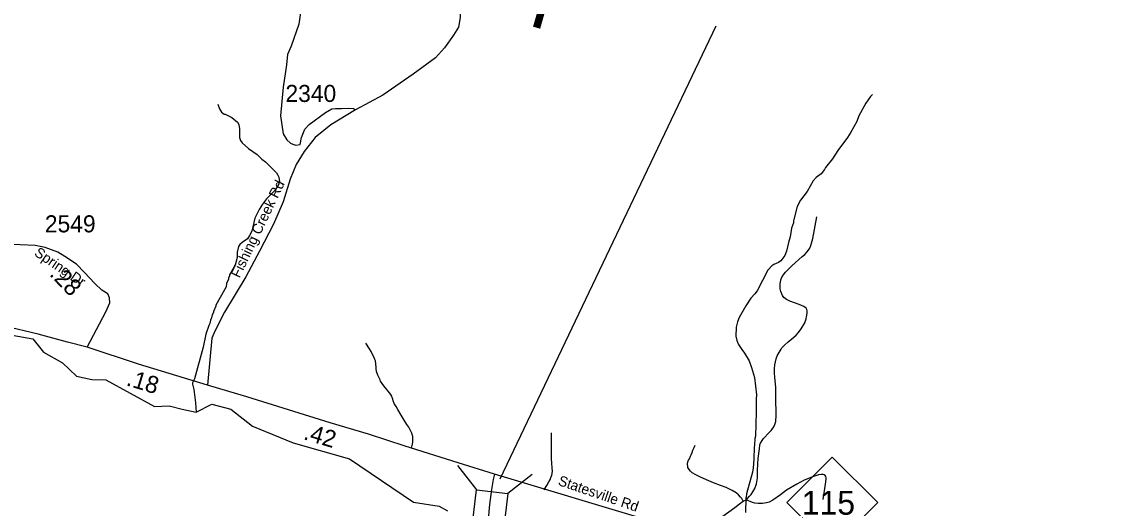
# Model space of a CAD drawing. Extents: x 1248224 to 1454986, y 825081 to 985870.
# Drawn here: x 1386067 to 1394113, y 865144 to 868708 of the extents above; entities that cross this region are included whole.
import ezdxf

# ---------------------------------------------------------------- set-up
doc = ezdxf.new("R2010")
doc.units = 0
for name, color, linetype in [('Exist Hydrographic Creek Single Shore', 7, 'Continuous'), ('Exist Hydrographic Misc Water Feature', 7, 'Continuous'), ('Exist Road Non-System Type 51', 7, 'Continuous'), ('Exist Road Primary NC Attributed', 7, 'Continuous'), ('Exist Road Primary NC Label', 7, 'Continuous'), ('Exist Road Primary NC Mileage Hundredths English Label', 7, 'Continuous'), ('Exist Road Primary NC Shield CELL', 7, 'Continuous'), ('Exist Road Primary NC Shield Number Label', 7, 'Continuous'), ('Exist Road Secondary Mileage Hundredths English Label', 7, 'Continuous'), ('Exist Road Secondary Structure Standard Bridge CELL', 7, 'Continuous'), ('Exist Road Secondary Structure Standard Bridge Number Label', 7, 'Continuous'), ('Exist Road Secondary Type 51 Attributed', 7, 'Continuous'), ('Exist Road Secondary Type 51 Label', 7, 'Continuous'), ('Exist Road Secondary Type 51 Number Label', 7, 'Continuous')]:
    doc.layers.add(name, color=color, linetype=linetype)

msp = doc.modelspace()

# ---------------------------------------------------------------- linework, layer by layer
at = {"layer": 'Exist Hydrographic Creek Single Shore'}
msp.add_lwpolyline([(1385689.6, 866464.7), (1386145.6, 866385.9), (1386224.3, 866288.1), (1386362.7, 866209.4), (1386465.8, 866111.6), (1386579.8, 866087.1), (1386680.2, 866084.4), (1387038.6, 865888.1), (1387144.7, 865894.7), (1387240.3, 865868.5), (1387342.4, 865846.2), (1387459, 865905.2), (1387597.8, 865868.5), (1387755.9, 865743.6), (1388052.9, 865622.8), (1388467.9, 865506.1), (1388936.9, 865188), (1389124.2, 865159), (1389184.3, 865123.9)], dxfattribs=at)
at = {"layer": 'Exist Hydrographic Misc Water Feature'}
for points in [[(1392299.9, 868176.1), (1392283.5, 868160.5), (1392250.4, 868113.3), (1392200, 868018.6), (1392183.1, 867979.1), (1392141.2, 867900.2), (1392116.2, 867860.8), (1392043.9, 867766.6), (1392006.4, 867703.5), (1391954.8, 867640.9), (1391946.5, 867625.1), (1391921.7, 867593.7), (1391887, 867566.5), (1391864.5, 867543.2), (1391820.5, 867464.3), (1391771, 867401.6), (1391745.9, 867354.2), (1391723.5, 867258.8), (1391719.3, 867250.9), (1391719, 867234.9), (1391706, 867195.2), (1391696.4, 867131.5), (1391683.5, 867091.9), (1391670, 867028.2), (1391657.2, 866996.5), (1391626.2, 866957.3), (1391609.9, 866943.7), (1391575.5, 866928.6), (1391561.3, 866919), (1391532.5, 866887.7), (1391452.8, 866737.7), (1391436.2, 866714.1), (1391407.5, 866682.9), (1391370.2, 866627.8), (1391322, 866541.1), (1391309.3, 866509.4), (1391300.3, 866469.6), (1391298.7, 866405.6), (1391306, 866373.5), (1391317.3, 866343.2), (1391340.4, 866306.7), (1391361.8, 866280.2), (1391394.4, 866223.4), (1391413.3, 866174.9), (1391435.5, 866102.4), (1391448.4, 865974.1), (1391445.7, 865942.1), (1391447.3, 865846.2), (1391441, 865670.3), (1391436.7, 865654.4), (1391435.5, 865606.6), (1391431.2, 865590.7), (1391429, 865502.7), (1391423.5, 865438.8), (1391418.7, 865407), (1391374.9, 865248.1), (1391374.3, 865224.1), (1391370.1, 865216.2), (1391367.6, 865112.4)], [(1387502.3, 868104), (1387513.5, 868071.8), (1387528.9, 868047.4), (1387548.5, 868030.9), (1387556.5, 868030.7), (1387604, 868007.5), (1387645.1, 867972.4), (1387654.8, 867956.2), (1387661.9, 867924.1), (1387660.4, 867860.2), (1387667.9, 867837.9), (1387679.5, 867821.6), (1387726.5, 867780.5), (1387789.5, 867735), (1387824.6, 867702.1), (1387852.2, 867681.4), (1387887.3, 867644.6), (1387903.1, 867632.2), (1387932.3, 867601.4), (1387941.9, 867585.2), (1387949.5, 867569), (1387952.8, 867536.9), (1387948.4, 867521), (1387921.2, 867473.8), (1387859.7, 867411.3), (1387828.7, 867372.1), (1387803.7, 867332.7), (1387774.2, 867269.5), (1387751.9, 867174.1), (1387735.1, 867142.5), (1387718.5, 867118.9), (1387679.9, 867092), (1387663.6, 867076.3), (1387653.1, 867060.6), (1387644.2, 867020.8), (1387643.2, 866980.8), (1387629.8, 866925.2), (1387588.1, 866854.3), (1387587.9, 866846.3), (1387579.6, 866830.5), (1387579.4, 866822.5), (1387566.6, 866790.8), (1387562.1, 866766.9), (1387551.4, 866743.3), (1387486.7, 866632.8), (1387486.6, 866624.8), (1387469.6, 866585.4), (1387469.4, 866577.4), (1387461, 866561.6), (1387456.5, 866537.7), (1387448.1, 866521.9), (1387443.4, 866498), (1387435.1, 866482.2), (1387413.6, 866418.8), (1387395.3, 866323.3), (1387331.7, 866092.9), (1387316.9, 866061.3), (1387316.7, 866053.4), (1387325.7, 866013.1), (1387337.2, 865915.7), (1387342.4, 865846.2)]]:
    msp.add_lwpolyline(points, dxfattribs=at)
at = {"layer": 'Exist Road Non-System Type 51'}
msp.add_line((1391352, 865193.7), (1391372.3, 865205.3), dxfattribs=at)
for points in [[(1388116.1, 868830.6), (1388094.9, 868692.2), (1388039, 868529.8), (1388012.5, 868470), (1388004.5, 868392.8), (1387980.6, 868230.4), (1387962, 868020), (1387980.6, 867886.9), (1388007.2, 867844.3), (1388033.8, 867820.4), (1388052.4, 867812.4), (1388073.7, 867804.4), (1388105.6, 867809.7), (1388116.3, 867860.3), (1388140.2, 867921.5), (1388172.1, 867956.1), (1388291.8, 868044), (1388337.1, 868070.6), (1388363.7, 868073.3), (1388408.9, 868073.3), (1388462.1, 868075.9), (1388496.7, 868073.3), (1388510, 868062.6)], [(1391372.3, 865205.3), (1391380.4, 865213.2), (1391398.8, 865230.8), (1391409, 865242.6), (1391421.4, 865262.4), (1391436, 865288.1), (1391448.6, 865321.9), (1391457.5, 865365.7), (1391456.5, 865413.8), (1391459.6, 865469.7), (1391462.4, 865507.7), (1391469.8, 865579.6), (1391474.4, 865607.5), (1391478.7, 865619.5), (1391491.1, 865639.2), (1391501.4, 865655), (1391542.3, 865698.2), (1391556.6, 865713.9), (1391562.8, 865723.8), (1391575.1, 865739.6), (1391583.5, 865757.4), (1391589.9, 865779.3), (1391592.9, 865825.3), (1391591.5, 865955.4), (1391591, 866029.4), (1391584.4, 866101.6), (1391581.1, 866135.7), (1391579.7, 866165.7), (1391582.3, 866193.7), (1391593.2, 866237.5), (1391601.6, 866259.4), (1391614.1, 866285.1), (1391628.6, 866308.9), (1391634.8, 866318.7), (1391653.2, 866338.4), (1391681.8, 866363.8), (1391708.2, 866385.3), (1391738.7, 866410.7), (1391757.1, 866430.3), (1391775.7, 866458), (1391802.6, 866501.5), (1391808.9, 866517.4), (1391813.2, 866531.3), (1391815.5, 866545.2), (1391817.7, 866557.2), (1391820.1, 866575.2), (1391820.4, 866589.2), (1391818.6, 866599.2), (1391812.8, 866609.3), (1391795, 866621.7), (1391779.2, 866630), (1391761.3, 866636.4), (1391693.7, 866659.8), (1391668, 866674.3), (1391650.3, 866688.6), (1391640.6, 866702.8), (1391627.1, 866731.1), (1391623.5, 866751.2), (1391622.2, 866785.3), (1391626.8, 866817.2), (1391637.3, 866841), (1391662, 866874.5), (1391707, 866919.6), (1391784.4, 866988.1), (1391802.7, 867003.8), (1391821.1, 867023.4), (1391839.6, 867049.1), (1391848, 867068.9), (1391861.1, 867120.7), (1391890.3, 867280.2)], [(1388920.4, 865582.9), (1388929, 865612.7), (1388931.3, 865628.7), (1388931.5, 865638.7), (1388931.8, 865654.7), (1388930.1, 865668.7), (1388922.6, 865692.9), (1388901.5, 865737.3), (1388887.9, 865757.6), (1388860.7, 865800.2), (1388845.2, 865826.5), (1388822, 865867), (1388808.5, 865889.3), (1388794.9, 865911.6), (1388787.3, 865929.8), (1388783.5, 865941.8), (1388779.7, 865953.9), (1388775.9, 865964), (1388762.4, 865986.3), (1388748.7, 866004.6), (1388740.9, 866014.7), (1388719.5, 866041.2), (1388705.8, 866057.5), (1388694.1, 866075.7), (1388690.3, 866083.8), (1388678.8, 866110), (1388675, 866118.1), (1388665.5, 866144.3), (1388661.9, 866166.4), (1388662.1, 866174.4), (1388660.7, 866202.5), (1388657.1, 866222.5), (1388653.3, 866232.6), (1388645.7, 866252.8), (1388636, 866269), (1388624.4, 866291.2), (1388612.8, 866311.5), (1388587.6, 866352)], [(1389892.8, 865279.1), (1389907.3, 865302.9), (1389913.5, 865310.7), (1389928, 865336.5), (1389938.4, 865356.3), (1389942.7, 865368.2), (1389949, 865386.1), (1389953.6, 865412), (1389952.1, 865440), (1389947.5, 865508.2), (1389947.8, 865624.2), (1389947.3, 865696.3)], [(1391352, 865193.7), (1391340.4, 865214), (1391332.6, 865224.2), (1391316.9, 865240.5), (1391299.2, 865254.8), (1391269.6, 865273.4), (1391226, 865294.3), (1391186.2, 865309.1), (1391134.6, 865330.2), (1391083, 865351.2), (1391033.4, 865372.3), (1391005.7, 865386.8), (1390978, 865403.4), (1390964.2, 865415.7), (1390954.5, 865427.9), (1390946.8, 865442), (1390944.9, 865448.1), (1390943.2, 865466.1), (1390945.6, 865482.1), (1390951.8, 865496), (1390958, 865505.9), (1390966.4, 865523.7), (1390970.6, 865533.6), (1390977, 865551.5), (1390983.3, 865569.4), (1390991.7, 865587.2), (1391000.1, 865605.1)], [(1391938.6, 865206), (1391954.9, 865319.7), (1391959.6, 865355.6), (1391959.8, 865365.6), (1391958, 865375.7), (1391952.2, 865383.8), (1391944.3, 865388), (1391938.3, 865390.1), (1391928.3, 865390.3), (1391922.3, 865390.4), (1391902.2, 865386.8), (1391866, 865375.5), (1391799.4, 865348.8), (1391744.8, 865319.9), (1391669.8, 865275.4), (1391625.2, 865242.3), (1391568.3, 865201.4), (1391542, 865187.9), (1391521.9, 865182.3), (1391493.8, 865178.9), (1391461.7, 865177.5), (1391437.8, 865180), (1391419.9, 865184.4), (1391372.3, 865205.3)], [(1390716.1, 865020.4), (1390744.4, 865031.9), (1390768.5, 865039.4), (1390790.6, 865042.9), (1390826.7, 865044.2), (1390886.6, 865037), (1390930.5, 865030.1), (1390974.4, 865027.2), (1391002.4, 865026.7), (1391032.5, 865028.1), (1391068.5, 865029.3), (1391090.6, 865032.9), (1391118.8, 865040.3), (1391147, 865051.8), (1391201.7, 865084.7), (1391289.1, 865149), (1391325.6, 865174.3), (1391352, 865193.7)]]:
    msp.add_lwpolyline(points, dxfattribs=at)
at = {"layer": 'Exist Road Primary NC Attributed'}
for points in [[(1386543.8, 866323.2), (1386400.9, 866360.8), (1386185.3, 866418.6), (1385939.2, 866476.7), (1385450.4, 866567.1), (1385191.5, 866613.9), (1384835.1, 866669), (1384416, 866749.2)], [(1387425.2, 866045.7), (1386920.1, 866199.4), (1386543.8, 866323.2)], [(1389528.9, 865392.5), (1389262.7, 865476.2), (1388873.7, 865598), (1388605.7, 865685.2), (1388325.7, 865770.2), (1387715.5, 865959.3), (1387425.2, 866045.7)], [(1394204.5, 863457.4), (1394029.8, 863539.6), (1393918.7, 863608.2), (1393744, 863745.2), (1393410, 864009.9), (1393191.1, 864174.2), (1393062.6, 864258.5), (1392911.1, 864344.9), (1392708.9, 864418.6), (1392358.7, 864527.4), (1392005, 864639.1), (1391511.3, 864786.4), (1391286, 864860.1), (1390780.7, 865014), (1390683.9, 865045.6), (1389528.9, 865392.5)]]:
    msp.add_lwpolyline(points, dxfattribs=at)
at = {"layer": 'Exist Road Primary NC Shield CELL'}
msp.add_lwpolyline([(1391671.5, 865185.3), (1392004.4, 865518.3), (1392337.4, 865185.3), (1392004.4, 864852.3)], close=True, dxfattribs=at)
at = {"layer": 'Exist Road Secondary Structure Standard Bridge CELL'}
for p, q in [((1389257.7, 865456.1), (1389397.8, 865278.3)), ((1389805.6, 865391.2), (1389627.8, 865251.1))]:
    msp.add_line(p, q, dxfattribs=at)
msp.add_lwpolyline([(1389627.8, 865251.1), (1389569.5, 864758.8), (1389339.5, 864786), (1389397.8, 865278.3)], close=True, dxfattribs=at)
at = {"layer": 'Exist Road Secondary Structure Standard Bridge Number Label'}
msp.add_line((1389571.1, 865359.6), (1391153.1, 868679.7), dxfattribs=at)
at = {"layer": 'Exist Road Secondary Type 51 Attributed'}
for points in [[(1389273.9, 869269.6), (1389273.2, 869256.6), (1389267.5, 869148.9), (1389278.9, 868739.3), (1389264.7, 868669), (1389227.8, 868612.1), (1389162.4, 868518.2), (1389097, 868444.3), (1388932.2, 868324.8), (1388710.5, 868171.2), (1388510, 868062.6), (1388331.2, 867953.7), (1388214.7, 867859.9), (1388135.1, 867757.5), (1388075.4, 867663.6), (1388032.8, 867556.1), (1387981.7, 867388.3), (1387910.6, 867226.1), (1387808.3, 867027), (1387706.3, 866838.2), (1387550, 866579.4), (1387478.9, 866440), (1387459, 866388.8), (1387425.2, 866045.7)], [(1386543.8, 866323.2), (1386681.8, 866581.7), (1386711, 866649.9), (1386709.3, 866685.3), (1386696.9, 866713.7), (1386652.7, 866742), (1386601.3, 866789.8), (1386525.3, 866871.3), (1386466.9, 866931.5), (1386381.9, 866988.1), (1386328.9, 867020), (1386236.8, 867053.6), (1386164.3, 867069.6), (1386052.8, 867073.1), (1385969.7, 867076.7), (1385894.3, 867104.4), (1385846.5, 867136.2), (1385807.7, 867191.3)], [(1389528.9, 865392.5), (1389520.1, 865352.7), (1389508.9, 865294.9), (1389506.6, 865280.9), (1389492.4, 865171.1), (1389481.3, 865034.4)]]:
    msp.add_lwpolyline(points, dxfattribs=at)

# ---------------------------------------------------------------- texts
at = {"layer": 'Exist Road Primary NC Label'}
msp.add_text('Statesville Rd', height=75, rotation=341.083, dxfattribs=at).set_placement((1389989.6, 865314.7))
at = {"layer": 'Exist Road Primary NC Mileage Hundredths English Label'}
for s, rotation, p in [('.18', 343.07551, (1386824.8, 866045.5)), ('.42', 343.12911, (1388123.5, 865650.6))]:
    msp.add_text(s, height=125, rotation=rotation, dxfattribs=at).set_placement(p)
at = {"layer": 'Exist Road Primary NC Shield Number Label'}
msp.add_text('115', height=175, dxfattribs=at).set_placement((1391780.6, 865095.6))
at = {"layer": 'Exist Road Secondary Mileage Hundredths English Label'}
for s, height, rotation, p in [('1.61', 500, 74.12282, (1389850.1, 868609.1)), ('.28', 125, 314.12236, (1386262.8, 866854.4))]:
    msp.add_text(s, height=height, rotation=rotation, dxfattribs=at).set_placement(p)
at = {"layer": 'Exist Road Secondary Type 51 Label'}
for s, rotation, p in [('Fishing Creek Rd', 64.52353, (1387661.3, 866825.6)), ('Spring Dr', 325.72552, (1386151, 867000.4))]:
    msp.add_text(s, height=75, rotation=rotation, dxfattribs=at).set_placement(p)
at = {"layer": 'Exist Road Secondary Type 51 Number Label'}
for s, p in [('2340', (1387997.6, 868121.4)), ('2549', (1386234.7, 867165.4))]:
    msp.add_text(s, height=125, dxfattribs=at).set_placement(p)

doc.saveas('drawing.dxf')
